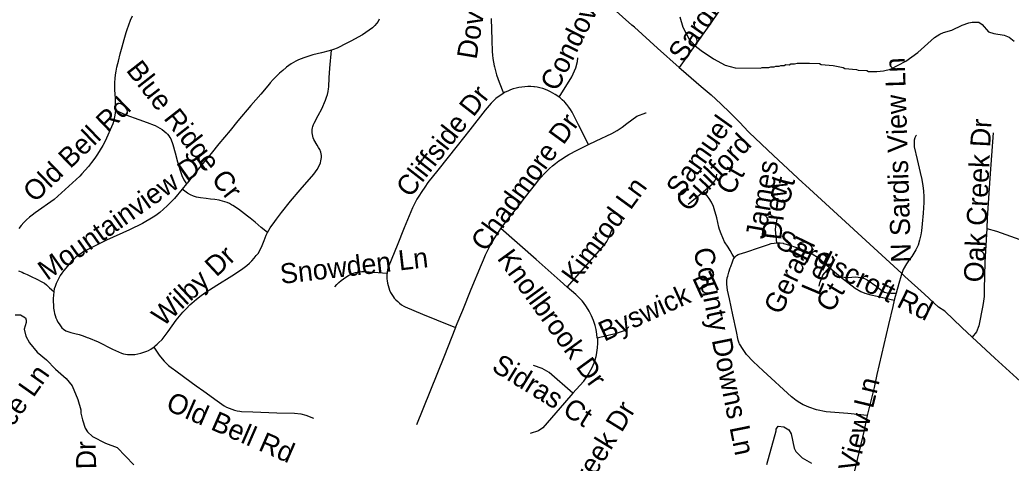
# Model space of a CAD drawing. Extents: x 1383679 to 1536984, y 460658 to 651027.
# Drawn here: x 1470144 to 1474850, y 506059 to 508164 of the extents above; entities that cross this region are included whole.
import ezdxf

# ---------------------------------------------------------------- set-up
doc = ezdxf.new("R2010")
doc.units = 0
for name, color, linetype in [('Exist Hydrographic Misc Water Feature', 7, 'Continuous'), ('Exist Road Non-System Type 51', 7, 'Continuous'), ('Exist Road Non-System Type 51 Label', 7, 'Continuous')]:
    doc.layers.add(name, color=color, linetype=linetype)

msp = doc.modelspace()

# ---------------------------------------------------------------- linework, layer by layer
at = {"layer": 'Exist Hydrographic Misc Water Feature'}
for points in [[(1473277, 508177.5), (1473292, 508129.2), (1473321, 508072.6), (1473350.3, 508040), (1473377.9, 508017.4), (1473437.1, 507978.2), (1473492.6, 507949), (1473540.4, 507936), (1473660.4, 507933.5), (1473668.5, 507937.3), (1473700.5, 507936.7), (1473708.6, 507940.5), (1473724.6, 507940.2), (1473732.7, 507944), (1473748.7, 507943.7), (1473756.8, 507947.5), (1473772.8, 507947.2), (1473780.9, 507951), (1473796.9, 507950.7), (1473804.9, 507954.5), (1473821, 507954.2), (1473835, 507957.9), (1473893, 507958.7), (1473941, 507955.7), (1473949, 507951.5), (1474004.9, 507946.4), (1474052.8, 507937.3), (1474060.7, 507933.2), (1474116.7, 507928), (1474124.6, 507923.9), (1474164.5, 507923), (1474172.5, 507918.9), (1474212.5, 507918), (1474244.6, 507921.3), (1474276.8, 507928.7), (1474349.6, 507967.2), (1474406.5, 508008), (1474486, 508080.3), (1474512.3, 508095.8), (1474528.5, 508103.4), (1474568.7, 508114.6), (1474617.2, 508137.6), (1474649.5, 508148.9), (1474665.6, 508152.6), (1474697.6, 508151.9), (1474713.4, 508141.6), (1474742.7, 508107), (1474768.5, 508098.5), (1474816.5, 508091.4), (1474840.3, 508080.9), (1474864, 508062.5)], [(1470122.1, 506763.3), (1470146.2, 506762.7), (1470169.9, 506748.2), (1470173.7, 506738.2), (1470173.5, 506726.2), (1470164.8, 506694.4), (1470172.2, 506662.2), (1470189.6, 506629.8), (1470226.7, 506585.1), (1470270, 506550.2), (1470313.1, 506505.9), (1470364.3, 506460.2), (1470391.7, 506425.6), (1470418.3, 506361), (1470433.4, 506312.8), (1470433.1, 506296.8), (1470440.5, 506264.6), (1470453.6, 506224.3), (1470465.3, 506208.1), (1470488.9, 506185.6), (1470550.3, 506154.3), (1470606, 506133.2), (1470684.4, 506051.5)], [(1473734.1, 506213), (1473734.1, 506220), (1473744.5, 506233.8), (1473770.4, 506231.3), (1473794.1, 506216.7), (1473805.8, 506198.5), (1473820.5, 506130.2), (1473828.2, 506114.1), (1473857.6, 506083.5), (1473903.1, 506058.5)], [(1473690.8, 506052.9), (1473734.1, 506213)]]:
    msp.add_lwpolyline(points, dxfattribs=at)
at = {"layer": 'Exist Road Non-System Type 51'}
msp.add_line((1470934.9, 507385.2), (1470914.2, 507359.6), dxfattribs=at)
for points in [[(1473274.6, 507937.8), (1473171.9, 508028.9), (1473061.6, 508128.8), (1473050, 508138.8), (1472961.3, 508216.7), (1472873.6, 508295.8), (1472787, 508376), (1472637.9, 508506.7), (1472524.2, 508609.5)], [(1473537.1, 508314.3), (1473414.2, 508135.6), (1473274.6, 507937.8)], [(1470597.1, 507734), (1470597.5, 507738.3), (1470598.3, 507756.1), (1470598.2, 507773.9), (1470597.4, 507791.8), (1470595.7, 507809.2), (1470595.5, 507812.3), (1470594.5, 507830.5), (1470594.3, 507848.6), (1470594.9, 507866.7), (1470596.2, 507884.8), (1470598.3, 507902.8), (1470601.2, 507920.7), (1470604.8, 507938.5), (1470609.3, 507956.4), (1470611.8, 507967.6), (1470619.9, 508002), (1470628.8, 508036.1), (1470638.4, 508070), (1470648.9, 508103.8), (1470653.2, 508117.8), (1470660.7, 508139.7), (1470668.9, 508161.4), (1470677.8, 508182.8)], [(1471850.5, 508166.7), (1471844.2, 508156.3), (1471837.2, 508146.4), (1471829.5, 508137.1), (1471821.3, 508128.3), (1471817.8, 508124.9), (1471770.2, 508092.6), (1471714.6, 508062.1), (1471680.9, 508044.8), (1471665.5, 508037), (1471649.6, 508029.8), (1471633.4, 508023.4), (1471623.3, 508020)], [(1472381.5, 508170), (1472385.1, 508067.1), (1472386.4, 508013.8), (1472387.7, 507996.5), (1472389.8, 507979.3), (1472392.6, 507962.2), (1472396.2, 507945.1), (1472397.4, 507940.4), (1472407.5, 507903), (1472419.4, 507867.6), (1472440.3, 507815.1)], [(1471623.3, 508020), (1471617, 508017.8), (1471612.1, 508016.3), (1471576.2, 508007.6), (1471534.2, 507996.7), (1471492.2, 507982.5), (1471479.3, 507978.2), (1471466.9, 507973.2), (1471454.8, 507967.6), (1471443, 507961.2), (1471431.6, 507954.2), (1471420.6, 507946.6), (1471410, 507938.2), (1471408.9, 507937.3), (1471392.4, 507923.8), (1471376.6, 507909.9), (1471361.4, 507895.4), (1471346.7, 507880.4), (1471332.5, 507864.8), (1471328.6, 507860.3), (1471287.2, 507811.2), (1471240.4, 507757.6), (1471178.9, 507683.4), (1471142.2, 507638.2), (1471088.4, 507575.2), (1471051.3, 507529.3), (1470996.9, 507463.2), (1470937.8, 507388.8), (1470934.9, 507385.2)], [(1471319.4, 507154.6), (1471325.1, 507165.3), (1471332.1, 507176.8), (1471339.8, 507187.8), (1471345.7, 507195.4), (1471362.5, 507217.4), (1471386.6, 507248.7), (1471429, 507302.1), (1471474.9, 507356.9), (1471539.3, 507431.3), (1471556.1, 507453.4), (1471567.5, 507477.2), (1471570.8, 507485.1), (1471573.3, 507493.5), (1471574.9, 507502), (1471575.7, 507510.7), (1471575.6, 507519.5), (1471574.6, 507528.1), (1471573.2, 507535.1), (1471568.1, 507548.3), (1471562, 507557.5), (1471554.6, 507568.1), (1471538.9, 507596.3), (1471536.1, 507603.6), (1471534, 507611.2), (1471532.5, 507619.1), (1471531.7, 507627), (1471531.7, 507635), (1471532.3, 507643), (1471533.7, 507650.9), (1471535.2, 507656.9), (1471538.4, 507667.1), (1471540.9, 507672.7), (1471559.9, 507709.3), (1471577.2, 507740.4), (1471595.2, 507782.5), (1471600, 507795.8), (1471604, 507809.2), (1471607.2, 507822.9), (1471609.6, 507836.7), (1471610.7, 507845.1), (1471612.6, 507888.4), (1471615.5, 507934.3), (1471623.3, 508020)], [(1472704, 507796.6), (1472764.8, 507893.2), (1472783.9, 507935.1), (1472791.2, 507966.6), (1472793.2, 507984)], [(1473274.6, 507937.8), (1473283.3, 507930.1), (1473378.2, 507847.5), (1473425.5, 507806.8), (1473471.7, 507765), (1473516.8, 507722), (1473560.8, 507677.8), (1473603.6, 507632.6), (1473607.1, 507628.9), (1473722.4, 507519.8), (1473859.8, 507392.1), (1473873.8, 507379), (1474331.6, 506958.7)], [(1472704, 507796.6), (1472697.6, 507801.5), (1472686.1, 507809.2), (1472674.2, 507816.2), (1472662.8, 507822.1), (1472651.1, 507827.9), (1472638.8, 507833), (1472626.1, 507837.3), (1472613.3, 507840.8), (1472600.2, 507843.5), (1472587.2, 507845.4), (1472583.9, 507845.7), (1472569.6, 507846.6), (1472555.2, 507846.7), (1472540.8, 507845.9), (1472526.5, 507844.4), (1472512.4, 507842), (1472499.6, 507839.1), (1472486.4, 507835.4), (1472473.3, 507830.8), (1472460.5, 507825.5), (1472448.1, 507819.5), (1472440.3, 507815.1)], [(1472440.3, 507815.1), (1472436.1, 507812.7), (1472429.1, 507808.3), (1472402.9, 507789.5), (1472381.1, 507768.4), (1472352.9, 507734.8), (1472280.5, 507641.9), (1472219.6, 507564.9), (1472128.8, 507449.8), (1472081.5, 507391), (1472066.2, 507369.9), (1472051.6, 507348.5), (1472037.8, 507326.7), (1472028.9, 507311.9), (1472008.1, 507271.5), (1471969.2, 507176.3), (1471934.9, 507091.9), (1471896.1, 506996.2), (1471892.5, 506986.7), (1471889.6, 506976.6), (1471887.6, 506966.2), (1471887, 506960.2)], [(1472844.2, 507571.4), (1472796.9, 507665.7), (1472772.7, 507712.9), (1472765.9, 507725.5), (1472758.2, 507737.9), (1472749.8, 507749.8), (1472740.8, 507761.2), (1472731.2, 507772), (1472728.9, 507774.4), (1472719.1, 507784), (1472708.6, 507793.1), (1472704, 507796.6)], [(1470597.1, 507734), (1470596, 507720.5), (1470593.6, 507702.8), (1470590.4, 507685.3), (1470585.6, 507669.7), (1470549.4, 507588.1), (1470537.7, 507566.9), (1470525.5, 507546.2), (1470512.6, 507526), (1470499, 507506.2), (1470484.7, 507486.9), (1470469.8, 507468), (1470454.3, 507449.7), (1470438.2, 507431.9), (1470428.9, 507422.2), (1470306.8, 507310.2), (1470215.9, 507246.9), (1470202.2, 507237), (1470190, 507227), (1470175.5, 507214.8), (1470162.5, 507201.9), (1470150.3, 507187.4), (1470139.6, 507172.9)], [(1470597.1, 507734), (1470647.1, 507712.8), (1470708.4, 507690.3), (1470748.5, 507676.4), (1470781.3, 507664), (1470786.1, 507661.9), (1470797.4, 507656.2), (1470808.3, 507650), (1470818.8, 507643.1), (1470828.9, 507635.5), (1470838.5, 507627.4), (1470839.2, 507626.7), (1470845.5, 507620.1), (1470851.1, 507613.1), (1470856.2, 507605.7), (1470860.6, 507597.9), (1470864.4, 507589.8), (1470867.5, 507581.4), (1470870, 507572.4), (1470881.4, 507532.4), (1470892.5, 507489.6), (1470904.2, 507448.9), (1470913.3, 507423.9), (1470922.5, 507404), (1470934.9, 507385.2)], [(1472844.2, 507571.4), (1472879.9, 507589), (1472954.8, 507624.3), (1472979.1, 507638.6), (1473002.7, 507654.3), (1473025.3, 507671.2), (1473072.4, 507705.6), (1473115.2, 507721.7), (1473116.9, 507722.5)], [(1474401, 507616.6), (1474398.5, 507612.8), (1474393.8, 507603.7), (1474390.2, 507592.2), (1474389.3, 507579.8), (1474390.6, 507561.3), (1474404, 507500.9), (1474418.4, 507438.8), (1474425.7, 507406.2), (1474430.9, 507375.4), (1474433.6, 507351.5), (1474435.2, 507323.5), (1474436.1, 507295.9), (1474432.4, 507246.5), (1474427.9, 507194.8), (1474424.6, 507162), (1474421.1, 507142.6), (1474414.6, 507117.8), (1474408.1, 507094.6), (1474398.3, 507071.8), (1474378.6, 507040.2), (1474366.6, 507023.6), (1474354, 507005.4), (1474338.4, 506977.6), (1474331.6, 506958.7)], [(1474765.4, 507627.3), (1474748.5, 507411.8), (1474736.7, 507221.7), (1474734.2, 507173.7)], [(1472427.3, 507172.5), (1472428.7, 507174.7), (1472455.8, 507211.2), (1472501.2, 507268.5), (1472562.3, 507346), (1472593.2, 507385.7), (1472605.8, 507401.7), (1472618.8, 507417.1), (1472632.4, 507431.9), (1472646.6, 507446.3), (1472658.1, 507457.1), (1472672.5, 507469.8), (1472687.3, 507482), (1472702.6, 507493.5), (1472718.4, 507504.5), (1472724.8, 507508.6), (1472750.3, 507524.2), (1472789.6, 507544.4), (1472844.2, 507571.4)], [(1473388.9, 507348), (1473430.3, 507383.9), (1473437.6, 507391.4), (1473443.7, 507399.9), (1473448.5, 507409.3), (1473451.8, 507419.2), (1473453.5, 507429.5), (1473453.7, 507430.9)], [(1470914.2, 507359.6), (1470877.8, 507314.7), (1470861, 507297.4), (1470843.8, 507280.9), (1470826.1, 507264.9), (1470807.8, 507249.6), (1470789, 507234.9), (1470777.2, 507226.1), (1470726.2, 507196.8), (1470663.8, 507166.9), (1470555.9, 507116.9), (1470460.2, 507070.6), (1470447.1, 507063), (1470434.3, 507054.8), (1470422, 507045.8), (1470410.1, 507036.3), (1470398.7, 507026.2), (1470387.8, 507015.6), (1470377.5, 507004.4), (1470367.7, 506992.6), (1470361.6, 506984.6), (1470352.2, 506973.2), (1470343.7, 506961.6), (1470335.9, 506949.6), (1470328.6, 506937.1), (1470322.1, 506924.3), (1470316.2, 506911.2), (1470311, 506897.8), (1470307.3, 506886.3), (1470305.2, 506873.5)], [(1471319.4, 507154.6), (1471290, 507178.3), (1471260.6, 507202.9), (1471236.5, 507222), (1471224.8, 507230.9), (1471181.8, 507265), (1471154.7, 507282.2), (1471148.6, 507285.9), (1471138.5, 507291.2), (1471128.1, 507295.9), (1471117.4, 507299.9), (1471106.5, 507303.1), (1471095.2, 507305.7), (1471089.3, 507306.8), (1471069.1, 507310.2), (1471048.8, 507312.9), (1471028, 507314.7), (1471002.1, 507318.3), (1470982.8, 507322.1), (1470967.5, 507326.9), (1470953.2, 507332.9), (1470939.9, 507340.9), (1470914.2, 507359.6)], [(1473317.6, 507288.8), (1473352.2, 507316.3), (1473388.9, 507348)], [(1473536.1, 507033.7), (1473525.7, 507051.8), (1473516.1, 507068.9), (1473507.4, 507084.8), (1473490.1, 507109.3), (1473480.9, 507127.9), (1473472.8, 507147.6), (1473466.1, 507167.9), (1473462.9, 507179.6), (1473452.5, 507223.2), (1473440.4, 507266.7), (1473437.3, 507277.3), (1473427.4, 507298), (1473416.4, 507315.7), (1473406.7, 507327.7), (1473388.9, 507348)], [(1473738, 507105), (1473731.5, 507166.8), (1473732.8, 507183.7), (1473735.6, 507200.5), (1473740, 507217), (1473742.2, 507223.4)], [(1472212.9, 506702.4), (1472237.3, 506763.3), (1472246.6, 506785), (1472287, 506884.9), (1472335, 507001.9), (1472344.5, 507024.9), (1472354.6, 507047.5), (1472365.4, 507069.6), (1472377, 507091.5), (1472386.6, 507108.6), (1472404.2, 507137.1), (1472422.4, 507165.3), (1472427.3, 507172.5)], [(1472742.6, 506895.1), (1472709.2, 506925), (1472594.4, 507025.4), (1472427.3, 507172.5)], [(1472742.6, 506895.1), (1472825.2, 506987.4), (1472918.8, 507094.4), (1472930, 507111.9), (1472939.9, 507130.2), (1472948.4, 507149.2), (1472954.9, 507167)], [(1474734.2, 507173.7), (1474726.1, 507013.8), (1474722.7, 506884.6), (1474721.7, 506850.6), (1474719.6, 506828), (1474716.3, 506807.9), (1474696.4, 506710.8), (1474685.3, 506681.8), (1474665.6, 506656.9)], [(1474734.2, 507173.7), (1474780.4, 507159.8), (1474869.8, 507128.6), (1474995.1, 507083.7)], [(1470779.3, 506610.3), (1470786.6, 506615.8), (1470796.3, 506624.3), (1470802.2, 506629.9), (1470819.3, 506646.7), (1470847.7, 506684.5), (1470886.6, 506737.5), (1470901.9, 506756.5), (1470917.7, 506775), (1470934.2, 506793), (1470951.2, 506810.5), (1470960.1, 506819.2), (1470981.9, 506837), (1471004.3, 506854.4), (1471027.2, 506871.2), (1471043.4, 506882.5), (1471079.7, 506903.8), (1471150.1, 506948.4), (1471195.6, 506978.2), (1471208.7, 506987.7), (1471221.4, 506997.8), (1471233.5, 507008.5), (1471245.1, 507019.8), (1471256.1, 507031.8), (1471266.4, 507044.2), (1471274.5, 507054.7), (1471290.8, 507083.7), (1471304.1, 507116), (1471308.2, 507128.8), (1471313.1, 507141.3), (1471318.8, 507153.5), (1471319.4, 507154.6)], [(1473536.1, 507033.7), (1473540, 507038.5), (1473546.8, 507044.4), (1473554.5, 507049.1), (1473558.6, 507050.9), (1473591.3, 507061.3), (1473655.2, 507082.3), (1473697.8, 507096.9), (1473711.2, 507101.2), (1473725.1, 507103.9), (1473738, 507105)], [(1473738, 507105), (1473739.2, 507105.1), (1473753.3, 507104.7), (1473767.3, 507102.8), (1473769.4, 507102.3), (1473800, 507093.7), (1473853.5, 507074.9), (1473871.8, 507067.6), (1473905.6, 507052.8), (1473935.8, 507033.2), (1473988.6, 506987.2)], [(1474167.2, 506285), (1474075, 506294.2), (1473972.6, 506303.3), (1473926.8, 506312.4), (1473889.9, 506324.5), (1473867, 506334.4), (1473863.6, 506336), (1473846.3, 506345.8), (1473829.7, 506356.8), (1473813.9, 506369.2), (1473808.2, 506374.2), (1473672.6, 506497.5), (1473625.5, 506541.9), (1473594.2, 506574), (1473577.3, 506599), (1473561.3, 506625.4), (1473559.7, 506628.3), (1473554.8, 506642.9), (1473546.3, 506683.5), (1473528.5, 506763.1), (1473512.4, 506839), (1473504.2, 506879.5), (1473501.6, 506894.5), (1473500.5, 506909.3), (1473500.9, 506924), (1473502.7, 506938.8), (1473504.5, 506947.4), (1473509.6, 506965.1), (1473517, 506985.5), (1473519.4, 506992.2), (1473527, 507014.9), (1473529.9, 507023.5), (1473534.3, 507031.4), (1473536.1, 507033.7)], [(1473938.4, 506898.4), (1473942.2, 506915), (1473947.6, 506931.2), (1473954.4, 506946.8), (1473956.4, 506950.7), (1473988.6, 506987.2)], [(1473988.6, 506987.2), (1474011.9, 506966.9), (1474040.6, 506943.1)], [(1470138, 506972.7), (1470154.3, 506965.6), (1470163.4, 506961.6), (1470178.6, 506954.4), (1470196.8, 506944.7), (1470225.1, 506932.5), (1470248.7, 506919.5), (1470260.2, 506912.7), (1470270.9, 506905), (1470283.9, 506891.3), (1470305.2, 506873.5)], [(1471638.9, 506896.6), (1471648.4, 506906.9), (1471658.4, 506916.7), (1471669, 506925.8), (1471680.1, 506934.4), (1471691.7, 506942.4), (1471703.7, 506949.6), (1471716.1, 506956.2), (1471718, 506957.2), (1471727.6, 506960.9), (1471737.4, 506964), (1471747.4, 506966.2), (1471757.5, 506967.7), (1471767.7, 506968.4), (1471778, 506968.3), (1471780.4, 506968.2), (1471887, 506960.2)], [(1471887, 506960.2), (1471886.5, 506955.7), (1471886.2, 506945.2), (1471886.8, 506934.7), (1471888.3, 506924.5), (1471888.4, 506923.8), (1471889.8, 506913.3), (1471892.2, 506902), (1471895.4, 506891), (1471899.4, 506880.2), (1471904.3, 506869.8), (1471909.9, 506859.7), (1471916.2, 506850.2), (1471921.6, 506843), (1471929.4, 506834), (1471937.8, 506825.6), (1471946.9, 506817.8), (1471956.4, 506810.6), (1471966.4, 506804.2), (1471972.8, 506800.6), (1472055.4, 506766.2), (1472122.4, 506739.4), (1472212.9, 506702.4)], [(1474040.6, 506943.1), (1474075, 506916.2), (1474109.7, 506890.3), (1474137.2, 506873.8), (1474155.5, 506866.2), (1474183.7, 506858.5), (1474213.5, 506852.3), (1474253.6, 506842.9), (1474295.7, 506833.2)], [(1474040.6, 506943.1), (1474075, 506941), (1474075.8, 506941), (1474110.9, 506942.8), (1474124, 506941.8), (1474137.5, 506939.9), (1474153.5, 506935.1), (1474166.8, 506928.5), (1474211.9, 506897.1), (1474231.9, 506881.5), (1474248.4, 506871.4), (1474261.4, 506868), (1474278.8, 506865.7), (1474304.3, 506865.4)], [(1474331.6, 506958.7), (1474328.3, 506949.4), (1474317.2, 506911.8), (1474304.3, 506865.4)], [(1474665.6, 506656.9), (1474616.9, 506702.4), (1474535.3, 506779.7), (1474505.3, 506800.2), (1474438.3, 506861.8), (1474345.9, 506945.7), (1474331.6, 506958.7)], [(1472885.5, 506653.5), (1472883.9, 506671.4), (1472880.4, 506692.8), (1472874.8, 506712.8), (1472866.8, 506735.8), (1472857.3, 506758.2), (1472846.4, 506779.9), (1472834.1, 506800.9), (1472820.5, 506821.1), (1472813.5, 506830.1), (1472800.6, 506842.5), (1472782.8, 506859), (1472742.6, 506895.1)], [(1470305.2, 506873.5), (1470304.9, 506871.6), (1470303.3, 506856.3), (1470302.4, 506840.9), (1470302.2, 506825.5), (1470302.8, 506810.1), (1470304.2, 506794.7), (1470306.4, 506779.4), (1470308.1, 506769.8), (1470311.1, 506759.3), (1470314.8, 506748.9), (1470319.2, 506738.8), (1470324.3, 506729), (1470330.1, 506719.6), (1470336.4, 506710.5), (1470343.4, 506702), (1470350.3, 506694.5), (1470362.3, 506686.7), (1470385.3, 506679.2), (1470404.8, 506674.7), (1470424.6, 506669.3), (1470444.2, 506663.1), (1470463.5, 506656.2), (1470470, 506653.6), (1470515.6, 506635.6), (1470584, 506600), (1470626.8, 506581.6), (1470636, 506578.6), (1470645.5, 506576.4), (1470655.1, 506574.9), (1470664.8, 506574.1), (1470674.5, 506574), (1470684.4, 506574.7), (1470689, 506575), (1470703.7, 506577.6), (1470718.2, 506581.3), (1470732.4, 506585.7), (1470746.3, 506590.9), (1470753.9, 506594.1), (1470765.4, 506600.8), (1470776.2, 506607.9), (1470779.3, 506610.3)], [(1474295.7, 506833.2), (1474288.1, 506803.4), (1474267.5, 506717.6), (1474213.3, 506480.5), (1474199.4, 506417.9), (1474167.2, 506285)], [(1474304.3, 506865.4), (1474300.2, 506850.8), (1474295.7, 506833.2)], [(1472212.9, 506702.4), (1472156.8, 506562.3), (1472027.6, 506241.6)], [(1472885.5, 506653.5), (1472977.1, 506675.9), (1473005.7, 506685.4), (1473013.8, 506688), (1473021.3, 506692.1), (1473027.9, 506697.5), (1473033.4, 506704), (1473035.7, 506707.7)], [(1472885.5, 506653.5), (1472885.8, 506649.7), (1472886.2, 506628), (1472885, 506606.3), (1472882.2, 506584.7), (1472877.8, 506563.4), (1472871.9, 506542.5), (1472868.9, 506533.4), (1472858.9, 506511), (1472847.5, 506489.3), (1472834.7, 506468.4), (1472820.6, 506448.4), (1472819.4, 506446.8), (1472769.9, 506391.5)], [(1475039, 506324.6), (1474960.8, 506392.9), (1474911.7, 506430.1), (1474772.1, 506557.4), (1474665.6, 506656.9)], [(1470779.3, 506610.3), (1470804.4, 506572.2), (1470819.4, 506554.4), (1470828.9, 506543.5), (1470839.2, 506533), (1470850, 506523.1), (1470861.4, 506513.8), (1470873.2, 506505.2), (1470878.3, 506501.9), (1470927.1, 506466.3), (1470981.3, 506426.5), (1471017.6, 506400), (1471081.3, 506354.1), (1471113.4, 506331.4), (1471125.4, 506324.9), (1471137.4, 506319.4), (1471149.8, 506314.6), (1471162.4, 506310.5), (1471175.3, 506307.3), (1471188.3, 506305), (1471196.8, 506303.9), (1471250.3, 506302), (1471364.4, 506298.2), (1471447.9, 506296.2), (1471478.2, 506292.9), (1471502, 506287.1), (1471537.2, 506271.9)], [(1472769.9, 506391.5), (1472656.4, 506489.8), (1472624.3, 506508.8), (1472582, 506522.8)], [(1472769.9, 506391.5), (1472728.9, 506345.7), (1472626.3, 506227.1), (1472606.2, 506213), (1472567.2, 506199.5)], [(1474167.2, 506285), (1474161.8, 506262.8), (1474152.3, 506215), (1474111.2, 506042.7), (1474075, 505890), (1474002.4, 505590.3)]]:
    msp.add_lwpolyline(points, dxfattribs=at)

# ---------------------------------------------------------------- texts
at = {"layer": 'Exist Road Non-System Type 51 Label'}
for s, rotation, p in [('Dovershire Rd', 80.7406, (1472311.7, 507973)), ('Sardis Rd N', 54.9409, (1473293.5, 507955.7)), ('Condover Pl', 63.4352, (1472694.7, 507819.3)), ('Blue Ridge Cr', 307.9899, (1470644.9, 507923.7)), ('N Sardis View Ln', 91.7914, (1474375.4, 507012.2)), ('Cliffside Dr', 51.9815, (1471996.9, 507314.9)), ('Old Bell Rd', 43.8709, (1470214.8, 507292.4)), ('Chadmore Dr', 53.973, (1472354.7, 507057.8)), ('Samuel', 54.4626, (1473282.2, 507315.3)), ('Oak Creek Dr', 87.2409, (1474720, 506915.7)), ('Guilford', 46.1696, (1473315.9, 507247.1)), ('Mountainview Dr', 35.3481, (1470273.2, 506923.2)), ('James', 80.1343, (1473681.7, 507118.9)), ('Ct', 60.2555, (1473524.8, 507325.5)), ('Kimrod Ln', 53.9021, (1472785, 506903.1)), ('Drew', 83.2901, (1473757.9, 507115)), ('Ct', 75.9642, (1473794.8, 507280)), ('Sardiscroft Rd', 333.8412, (1473725.3, 507087.2)), ('Gerald', 64.1289, (1473756.9, 506758.8)), ('Wilby Dr', 43.0469, (1470824.2, 506703.4)), ('Snowden Ln', 6.5012, (1471384.6, 506909.5)), ('Knollbrook Dr', 306.006, (1472406.5, 507030.6)), ('County Downs Ln', 281.4751, (1473341.5, 507072.6)), ('Lee', 67.1683, (1473938, 506850)), ('Byswick Pl', 24.4447, (1472918.5, 506634.7)), ('Ct', 59.0365, (1473998.3, 506768.5)), ('Sidras Ct', 328.3251, (1472378.5, 506501.5)), ('Chalyce Ln', 54.7827, (1469922.6, 505963.1)), ('Sardis View Ln', 76.3722, (1474027.6, 505628.6)), ('Old Bell Rd', 336.405, (1470831.5, 506314.3)), ('Pine Creek Dr', 58.442, (1472653.4, 505635.2)), ('Tuskan Dr', 91.2189, (1470516.1, 505579.1))]:
    msp.add_text(s, height=95, rotation=rotation, dxfattribs=at).set_placement(p)

doc.saveas('drawing.dxf')
